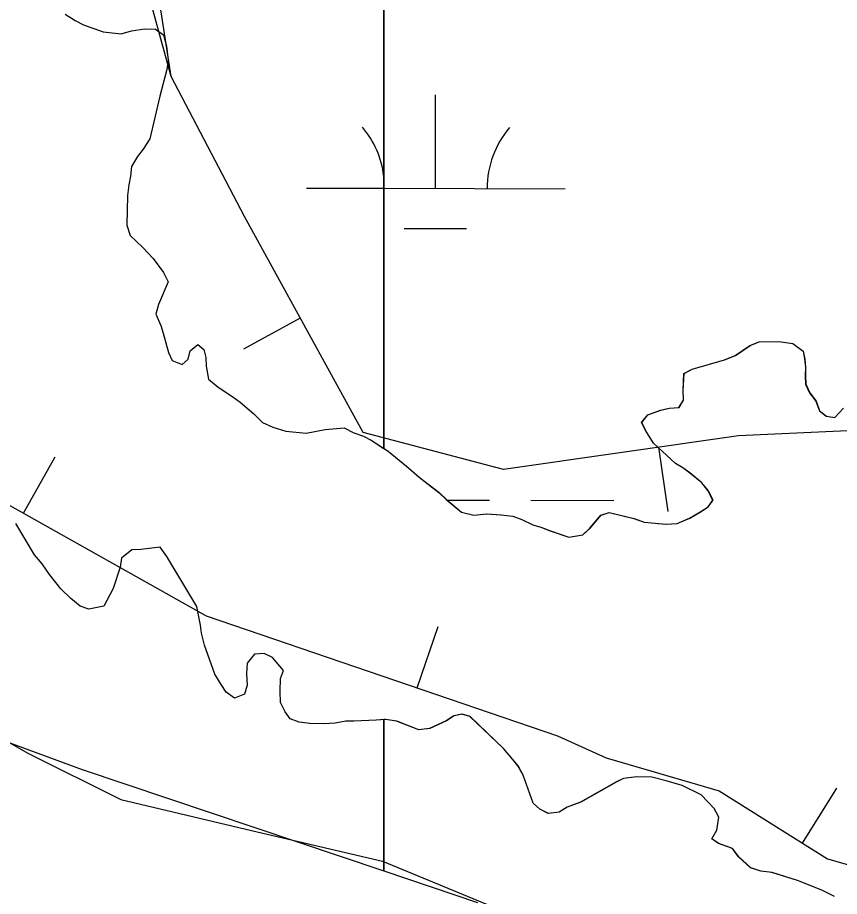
# Model space of a CAD drawing. Extents: x 3161514 to 3199414, y 831166 to 856601.
# Drawn here: x 3196130.5 to 3196447.1, y 845981.9 to 846320.5 of the extents above; entities that cross this region are included whole.
import ezdxf

# ---------------------------------------------------------------- set-up
doc = ezdxf.new("R2010")
doc.units = 0
for name, color, linetype in [('V-BORW-LINE', 7, 'Continuous'), ('V-SITE-VEGE', 7, 'Continuous'), ('V-TOPO-SHOR', 7, 'Continuous'), ('V-WETL-SWMP', 7, 'Continuous')]:
    doc.layers.add(name, color=color, linetype=linetype)

msp = doc.modelspace()

# ---------------------------------------------------------------- linework, layer by layer
at = {"layer": 'V-BORW-LINE'}
for p, q in [((3196239.38, 846204.75), (3196217.46, 846192.73)), ((3196377.39, 846154.96), (3196380.94, 846130.22)), ((3196132.77, 846129.5), (3196145, 846151.3)), ((3196284.43, 846062.23), (3196292.52, 846085.89)), ((3196432.88, 846002.41), (3196446.16, 846023.58))]:
    msp.add_line(p, q, dxfattribs=at)
for points in [[(3196636.63, 846104.92), (3196571.29, 846148.98), (3196520.32, 846164.55), (3196408.25, 846159.39), (3196317.64, 846146.4), (3196263.59, 846160.6), (3196217.91, 846243.89), (3196189.6, 846297.87), (3196175.54, 846349.41), (3196232.28, 846375.29), (3196270.77, 846407.3), (3196340.75, 846410.63), (3196456.48, 846385.32), (3196627.46, 846305.12)], [(3196636.63, 846104.92), (3196571.29, 846148.98), (3196520.32, 846164.55), (3196408.25, 846159.39), (3196317.64, 846146.4), (3196263.59, 846160.6), (3196217.91, 846243.89), (3196189.6, 846297.87), (3196182.08, 846346.95), (3196232.28, 846375.29), (3196270.77, 846407.3), (3196340.75, 846410.63), (3196456.48, 846385.32), (3196627.46, 846305.12)], [(3196094.2, 846151.15), (3196203.1, 846090.03), (3196338.53, 846043.73), (3196357.2, 846035.3)], [(3196357.2, 846035.3), (3196400.8, 846022.53), (3196442.55, 845996.34), (3196492.58, 845982.09), (3196552.98, 845964.77), (3196684.19, 845889.82), (3196747.92, 845857.48), (3196794.41, 845839.89), (3196893.25, 845771.67), (3196982.92, 845743.77), (3197108.45, 845716.49), (3197123.35, 845717.03)]]:
    msp.add_lwpolyline(points, dxfattribs=at)
at = {"layer": 'V-SITE-VEGE'}
for p, q in [((3196148.77, 846321.81), (3196152.62, 846319.45)), ((3196152.62, 846319.45), (3196155.88, 846317.72)), ((3196155.88, 846317.72), (3196163.43, 846315.07)), ((3196163.43, 846315.07), (3196170.42, 846314.28)), ((3196170.42, 846314.28), (3196174.36, 846315.42)), ((3196174.36, 846315.42), (3196179.32, 846316.13)), ((3196179.32, 846316.13), (3196183.64, 846316.02)), ((3196183.64, 846316.02), (3196186.68, 846313.89)), ((3196186.68, 846313.89), (3196187.81, 846309.54)), ((3196187.81, 846309.54), (3196188.5, 846304.17)), ((3196188.5, 846304.17), (3196188, 846300.47)), ((3196188, 846300.47), (3196185.28, 846290.24)), ((3196185.28, 846290.24), (3196181.39, 846273.86)), ((3196181.39, 846273.86), (3196178.82, 846269.8)), ((3196178.82, 846269.8), (3196176.69, 846266.97)), ((3196176.69, 846266.97), (3196174.33, 846263.11)), ((3196174.33, 846263.11), (3196174.04, 846259.41)), ((3196174.04, 846259.41), (3196173.34, 846256.13)), ((3196173.34, 846256.13), (3196172.83, 846252.03)), ((3196172.83, 846252.03), (3196172.55, 846240.5)), ((3196172.55, 846240.5), (3196173.9, 846236.56)), ((3196173.9, 846236.56), (3196178.73, 846231.91)), ((3196178.73, 846231.91), (3196182.75, 846227.7)), ((3196182.75, 846227.7), (3196186.74, 846222.24)), ((3196186.74, 846222.24), (3196188.5, 846218.7)), ((3196188.5, 846218.7), (3196184.79, 846209.94)), ((3196184.79, 846209.94), (3196183.68, 846206.26)), ((3196183.68, 846206.26), (3196185.63, 846201.88)), ((3196185.63, 846201.88), (3196186.59, 846198.98)), ((3196186.59, 846198.98), (3196188.68, 846191.52)), ((3196196.93, 846192.14), (3196199.87, 846194.54)), ((3196199.87, 846194.54), (3196202.29, 846192.63)), ((3196406.94, 846190.38), (3196412.6, 846194.16)), ((3196412.6, 846194.16), (3196416.13, 846195.52)), ((3196416.13, 846195.52), (3196423.75, 846195.74)), ((3196423.75, 846195.74), (3196429.09, 846195)), ((3196429.09, 846195), (3196433.14, 846192.02)), ((3196188.68, 846191.52), (3196190.04, 846188.39)), ((3196196.23, 846188.86), (3196196.93, 846192.14)), ((3196202.29, 846192.63), (3196203.04, 846189.52)), ((3196402.78, 846188.63), (3196406.94, 846190.38)), ((3196433.14, 846192.02), (3196433.68, 846188.92)), ((3196190.04, 846188.39), (3196193.92, 846186.86)), ((3196193.92, 846186.86), (3196196.23, 846188.86)), ((3196203.04, 846189.52), (3196203.17, 846186.22)), ((3196203.17, 846186.22), (3196204.08, 846181.26)), ((3196390.34, 846185.02), (3196402.78, 846188.63)), ((3196433.68, 846188.92), (3196434.02, 846185.82)), ((3196386.85, 846176.86), (3196387.21, 846183.44)), ((3196387.21, 846183.44), (3196390.34, 846185.02)), ((3196434.02, 846185.82), (3196433.94, 846182.53)), ((3196204.08, 846181.26), (3196207.71, 846178.08)), ((3196433.94, 846182.53), (3196434.07, 846179.23)), ((3196207.71, 846178.08), (3196213.39, 846174.44)), ((3196386.97, 846173.15), (3196386.85, 846176.86)), ((3196434.07, 846179.23), (3196435.63, 846175.9)), ((3196213.39, 846174.44), (3196216.22, 846172.32)), ((3196385.25, 846170.31), (3196386.97, 846173.15)), ((3196435.63, 846175.9), (3196438.03, 846172.75)), ((3196438.03, 846172.75), (3196439.38, 846169.01)), ((3196216.22, 846172.32), (3196221.47, 846167.87)), ((3196373.24, 846167.51), (3196378.22, 846169.24)), ((3196378.22, 846169.24), (3196381.54, 846169.99)), ((3196381.54, 846169.99), (3196385.25, 846170.31)), ((3196445.29, 846166.39), (3196448.67, 846170.02)), ((3196221.47, 846167.87), (3196224.89, 846164.49)), ((3196370.9, 846164.48), (3196373.24, 846167.51)), ((3196439.38, 846169.01), (3196442.01, 846166.89)), ((3196442.01, 846166.89), (3196445.29, 846166.39)), ((3196224.89, 846164.49), (3196228.76, 846162.75)), ((3196228.76, 846162.75), (3196233.87, 846161.18)), ((3196248.92, 846161.85), (3196256.35, 846162.5)), ((3196256.35, 846162.5), (3196260.01, 846160.55)), ((3196372.47, 846161.35), (3196370.9, 846164.48)), ((3196233.87, 846161.18), (3196241.68, 846160.38)), ((3196241.68, 846160.38), (3196248.92, 846161.85)), ((3196260.01, 846160.55), (3196263.69, 846159.23)), ((3196263.69, 846159.23), (3196266.74, 846157.72)), ((3196375.45, 846156.54), (3196372.47, 846161.35)), ((3196266.74, 846157.72), (3196273.23, 846153.44)), ((3196383.91, 846148.72), (3196375.45, 846156.54)), ((3196273.23, 846153.44), (3196280.29, 846147.71)), ((3196280.29, 846147.71), (3196285.14, 846143.47)), ((3196386.75, 846147), (3196383.91, 846148.72)), ((3196389.38, 846145.09), (3196386.75, 846147)), ((3196285.14, 846143.47), (3196292.82, 846137.52)), ((3196394.03, 846141.27), (3196389.38, 846145.09)), ((3196396.42, 846138.33), (3196394.03, 846141.27)), ((3196292.82, 846137.52), (3196295.64, 846134.78)), ((3196398.39, 846134.57), (3196396.42, 846138.33)), ((3196295.64, 846134.78), (3196301.49, 846129.9)), ((3196396.48, 846131.94), (3196398.39, 846134.57)), ((3196301.49, 846129.9), (3196306.2, 846128.76)), ((3196306.2, 846128.76), (3196311.15, 846129.26)), ((3196311.15, 846129.26), (3196316.71, 846128.92)), ((3196316.71, 846128.92), (3196321.23, 846128.4)), ((3196350.98, 846123.77), (3196355.21, 846128.81)), ((3196355.21, 846128.81), (3196358.33, 846129.77)), ((3196358.33, 846129.77), (3196367.95, 846127.48)), ((3196389.37, 846127.58), (3196393.76, 846130.15)), ((3196393.76, 846130.15), (3196396.48, 846131.94)), ((3196136.96, 846113.47), (3196129.84, 846125.59)), ((3196321.23, 846128.4), (3196324.7, 846127.08)), ((3196324.7, 846127.08), (3196328.97, 846125.12)), ((3196367.95, 846127.48), (3196371.83, 846126.15)), ((3196371.83, 846126.15), (3196380.26, 846125.33)), ((3196380.26, 846125.33), (3196384.59, 846125.64)), ((3196384.59, 846125.64), (3196389.37, 846127.58)), ((3196328.97, 846125.12), (3196332.04, 846124.23)), ((3196332.04, 846124.23), (3196335.71, 846122.7)), ((3196335.71, 846122.7), (3196342.86, 846120.26)), ((3196348.23, 846121.16), (3196350.98, 846123.77)), ((3196342.86, 846120.26), (3196348.23, 846121.16)), ((3196174.49, 846115.45), (3196170.5, 846112.25)), ((3196178, 846115.57), (3196174.49, 846115.45)), ((3196185.43, 846116.43), (3196178, 846115.57)), ((3196188.02, 846112.86), (3196185.43, 846116.43)), ((3196139.97, 846110.1), (3196136.96, 846113.47)), ((3196170.5, 846112.25), (3196170, 846108.76)), ((3196199.5, 846093.64), (3196188.02, 846112.86)), ((3196142.75, 846105.92), (3196139.97, 846110.1)), ((3196170, 846108.76), (3196167.33, 846100.59)), ((3196147.15, 846100.46), (3196142.75, 846105.92)), ((3196150.97, 846096.66), (3196147.15, 846100.46)), ((3196167.33, 846100.59), (3196163.67, 846093.68)), ((3196154.61, 846093.69), (3196150.97, 846096.66)), ((3196157.88, 846092.58), (3196154.61, 846093.69)), ((3196163.67, 846093.68), (3196157.88, 846092.58)), ((3196200.98, 846086.39), (3196199.5, 846093.64)), ((3196201.31, 846083.3), (3196200.98, 846086.39)), ((3196202.44, 846078.74), (3196201.31, 846083.3)), ((3196206.49, 846067.52), (3196202.44, 846078.74)), ((3196221.71, 846075.19), (3196218.95, 846071.75)), ((3196225.43, 846075.51), (3196221.71, 846075.19)), ((3196228.69, 846073.99), (3196225.43, 846075.51)), ((3196218.95, 846071.75), (3196218.65, 846067.64)), ((3196232.89, 846068.95), (3196228.69, 846073.99)), ((3196218.65, 846067.64), (3196218.96, 846063.31)), ((3196231.79, 846065.88), (3196232.89, 846068.95)), ((3196208.87, 846063.55), (3196206.49, 846067.52)), ((3196231.67, 846060.94), (3196231.79, 846065.88)), ((3196087.29, 846063.65), (3196134.7, 846036.97)), ((3196210.86, 846060.62), (3196208.87, 846063.55)), ((3196218.96, 846063.31), (3196217.84, 846059.83)), ((3196231.77, 846056.62), (3196231.67, 846060.94)), ((3196214.1, 846058.28), (3196210.86, 846060.62)), ((3196217.84, 846059.83), (3196214.1, 846058.28)), ((3196233.54, 846053.07), (3196231.77, 846056.62)), ((3196235.53, 846050.35), (3196233.54, 846053.07)), ((3196298.58, 846051.51), (3196295.64, 846049.52)), ((3196301.68, 846052.05), (3196298.58, 846051.51)), ((3196304.75, 846051.16), (3196301.68, 846052.05)), ((3196317.63, 846038.9), (3196304.75, 846051.16)), ((3196239, 846049.03), (3196235.53, 846050.35)), ((3196243.1, 846048.52), (3196239, 846049.03)), ((3196248.46, 846048.39), (3196243.1, 846048.52)), ((3196252.79, 846048.7), (3196248.46, 846048.39)), ((3196256.93, 846049.42), (3196252.79, 846048.7)), ((3196260.01, 846049.35), (3196256.93, 846049.42)), ((3196268.67, 846049.76), (3196260.01, 846049.35)), ((3196272.18, 846050.08), (3196268.67, 846049.76)), ((3196276.49, 846049.36), (3196272.18, 846050.08)), ((3196285.06, 846046.07), (3196276.49, 846049.36)), ((3196295.64, 846049.52), (3196289.19, 846046.59)), ((3196289.19, 846046.59), (3196285.06, 846046.07)), ((3196321.24, 846034.7), (3196317.63, 846038.9)), ((3196134.7, 846036.97), (3196170.26, 846019.18)), ((3196323.23, 846032.17), (3196321.24, 846034.7)), ((3196325.21, 846028.63), (3196323.23, 846032.17)), ((3196329.07, 846017.82), (3196325.21, 846028.63)), ((3196363.89, 846027.29), (3196360.98, 846025.91)), ((3196369.06, 846027.98), (3196363.89, 846027.29)), ((3196374.82, 846027.84), (3196369.06, 846027.98)), ((3196380.35, 846026.48), (3196374.82, 846027.84)), ((3196360.98, 846025.91), (3196347.41, 846018.21)), ((3196386.48, 846024.68), (3196380.35, 846026.48)), ((3196393.81, 846021.01), (3196386.48, 846024.68)), ((3196398.83, 846015.74), (3196393.81, 846021.01)), ((3196170.26, 846019.18), (3196220.64, 846007.32)), ((3196331.69, 846015.49), (3196329.07, 846017.82)), ((3196347.41, 846018.21), (3196342.21, 846016.27)), ((3196334.94, 846013.77), (3196331.69, 846015.49)), ((3196339.07, 846014.29), (3196334.94, 846013.77)), ((3196342.21, 846016.27), (3196339.07, 846014.29)), ((3196400.6, 846012.4), (3196398.83, 846015.74)), ((3196399.87, 846007.47), (3196400.6, 846012.4)), ((3196220.64, 846007.32), (3196271.02, 845995.46)), ((3196397.93, 846004.02), (3196399.87, 846007.47)), ((3196400.57, 846002.31), (3196397.93, 846004.02)), ((3196405.87, 846000.33), (3196400.57, 846002.31)), ((3196408.27, 845997.18), (3196405.87, 846000.33)), ((3196412.9, 845992.95), (3196408.27, 845997.18)), ((3196271.02, 845995.46), (3196321.4, 845974.7)), ((3196416.79, 845991.62), (3196412.9, 845992.95)), ((3196421.1, 845991.11), (3196416.79, 845991.62)), ((3196430.91, 845987.99), (3196421.1, 845991.11)), ((3196440.29, 845984.26), (3196430.91, 845987.99)), ((3196445.18, 845981.88), (3196440.29, 845984.26))]:
    msp.add_line(p, q, dxfattribs=at)
at = {"layer": 'V-TOPO-SHOR'}
for points in [[(3196148.77, 846321.81), (3196152.62, 846319.45), (3196155.88, 846317.72), (3196163.43, 846315.07), (3196170.42, 846314.28), (3196174.36, 846315.42), (3196179.32, 846316.13), (3196183.64, 846316.02), (3196186.68, 846313.89), (3196187.81, 846309.54), (3196188.5, 846304.17), (3196188, 846300.47), (3196185.28, 846290.24), (3196181.39, 846273.86), (3196178.82, 846269.8), (3196176.69, 846266.97), (3196174.33, 846263.11), (3196174.04, 846259.41), (3196173.34, 846256.13), (3196172.83, 846252.03), (3196172.56, 846240.5), (3196173.9, 846236.56), (3196178.73, 846231.91), (3196182.75, 846227.7), (3196186.74, 846222.24), (3196188.5, 846218.7), (3196184.79, 846209.94), (3196183.68, 846206.26), (3196185.63, 846201.88), (3196186.59, 846198.98), (3196188.68, 846191.52), (3196190.04, 846188.39), (3196193.92, 846186.86), (3196196.23, 846188.86), (3196196.93, 846192.14), (3196199.87, 846194.54), (3196202.29, 846192.63), (3196203.04, 846189.52), (3196203.17, 846186.22), (3196204.08, 846181.26), (3196207.71, 846178.08), (3196213.39, 846174.44), (3196216.22, 846172.32), (3196221.47, 846167.87), (3196224.89, 846164.49), (3196228.76, 846162.75)], [(3196228.76, 846162.75), (3196233.87, 846161.18), (3196241.68, 846160.38), (3196248.92, 846161.85), (3196256.35, 846162.5), (3196260.01, 846160.55), (3196263.69, 846159.23), (3196266.74, 846157.72), (3196273.23, 846153.44), (3196280.29, 846147.71), (3196285.14, 846143.47), (3196292.82, 846137.52), (3196295.64, 846134.78), (3196301.49, 846129.9), (3196306.2, 846128.76), (3196311.15, 846129.26), (3196316.71, 846128.92), (3196321.23, 846128.4), (3196324.7, 846127.08), (3196328.97, 846125.12), (3196332.04, 846124.23), (3196335.71, 846122.7), (3196342.86, 846120.26), (3196348.23, 846121.16), (3196350.98, 846123.77), (3196355.21, 846128.82), (3196358.33, 846129.77), (3196367.95, 846127.48), (3196371.83, 846126.15), (3196380.25, 846125.33), (3196384.59, 846125.64), (3196389.37, 846127.58), (3196393.76, 846130.15), (3196396.48, 846131.94), (3196398.39, 846134.57), (3196396.42, 846138.33), (3196394.03, 846141.27), (3196389.38, 846145.09), (3196386.75, 846147), (3196383.91, 846148.72), (3196375.45, 846156.54), (3196372.47, 846161.35), (3196370.9, 846164.48), (3196373.24, 846167.51), (3196378.22, 846169.24), (3196381.54, 846169.99), (3196385.25, 846170.31), (3196386.97, 846173.15), (3196386.85, 846176.86), (3196387.21, 846183.44), (3196390.34, 846185.02), (3196402.78, 846188.63), (3196406.95, 846190.38), (3196412.6, 846194.16), (3196416.13, 846195.52), (3196423.75, 846195.74), (3196429.09, 846195), (3196433.14, 846192.02), (3196433.68, 846188.92), (3196434.02, 846185.82), (3196433.94, 846182.53), (3196434.07, 846179.23), (3196435.63, 846175.9), (3196438.03, 846172.75), (3196439.38, 846169.01), (3196442.01, 846166.89), (3196445.29, 846166.39), (3196448.67, 846170.02)], [(3196174.49, 846115.45), (3196170.5, 846112.25), (3196170, 846108.76), (3196167.34, 846100.59), (3196163.67, 846093.68), (3196157.88, 846092.58), (3196154.61, 846093.69), (3196150.97, 846096.66), (3196147.15, 846100.46), (3196142.75, 846105.92), (3196139.97, 846110.1), (3196136.96, 846113.47), (3196129.84, 846125.59)], [(3196445.18, 845981.88), (3196440.29, 845984.26), (3196430.91, 845987.99), (3196421.1, 845991.11), (3196416.79, 845991.62), (3196412.9, 845992.95), (3196408.27, 845997.18), (3196405.87, 846000.33), (3196400.57, 846002.31), (3196397.93, 846004.02), (3196399.87, 846007.47), (3196400.6, 846012.4), (3196398.83, 846015.73), (3196393.81, 846021.01), (3196386.48, 846024.68), (3196380.35, 846026.48), (3196374.82, 846027.84), (3196369.06, 846027.98), (3196363.89, 846027.29), (3196360.98, 846025.91), (3196347.41, 846018.21), (3196342.21, 846016.27), (3196339.07, 846014.29), (3196334.94, 846013.77), (3196331.69, 846015.5), (3196329.07, 846017.82), (3196325.21, 846028.63), (3196323.23, 846032.17), (3196321.24, 846034.7), (3196317.63, 846038.9), (3196304.75, 846051.16), (3196301.68, 846052.05), (3196298.58, 846051.51), (3196295.64, 846049.52), (3196289.19, 846046.59), (3196285.06, 846046.07), (3196276.49, 846049.36), (3196272.18, 846050.08), (3196268.67, 846049.76), (3196260.01, 846049.35), (3196256.93, 846049.42), (3196252.79, 846048.7), (3196248.46, 846048.39), (3196243.1, 846048.52), (3196239, 846049.03), (3196235.53, 846050.35), (3196233.54, 846053.07), (3196231.77, 846056.62), (3196231.67, 846060.94), (3196231.79, 846065.88), (3196232.89, 846068.95), (3196228.69, 846073.99), (3196225.43, 846075.51), (3196221.71, 846075.19), (3196218.95, 846071.75), (3196218.65, 846067.64), (3196218.96, 846063.31), (3196217.84, 846059.83), (3196214.1, 846058.28), (3196210.86, 846060.62), (3196208.87, 846063.55), (3196206.49, 846067.52), (3196202.44, 846078.74), (3196201.31, 846083.3), (3196200.98, 846086.39), (3196199.5, 846093.64), (3196188.02, 846112.86), (3196185.43, 846116.43), (3196178, 846115.57), (3196174.49, 846115.45)]]:
    msp.add_lwpolyline(points, dxfattribs=at)
at = {"layer": 'V-WETL-SWMP'}
for p, q in [((3196271.62, 846428.52), (3196271.62, 846154.53)), ((3196291.43, 846254.71), (3196291.53, 846290.71)), ((3196241.81, 846254.84), (3196271.57, 846254.76)), ((3196271.62, 846254.76), (3196341.43, 846254.57)), ((3196279.39, 846239.31), (3196303.39, 846239.24)), ((3196407, 846190.38), (3196412.65, 846194.16)), ((3196412.65, 846194.16), (3196416.18, 846195.52)), ((3196416.18, 846195.52), (3196423.81, 846195.75)), ((3196423.81, 846195.75), (3196429.14, 846195)), ((3196429.14, 846195), (3196433.19, 846192.02)), ((3196402.84, 846188.63), (3196407, 846190.38)), ((3196433.19, 846192.02), (3196433.73, 846188.92)), ((3196390.39, 846185.02), (3196402.84, 846188.63)), ((3196433.73, 846188.92), (3196434.07, 846185.82)), ((3196386.9, 846176.86), (3196387.27, 846183.44)), ((3196387.27, 846183.44), (3196390.39, 846185.02)), ((3196434.07, 846185.82), (3196433.99, 846182.53)), ((3196433.99, 846182.53), (3196434.12, 846179.23)), ((3196387.02, 846173.15), (3196386.9, 846176.86)), ((3196434.12, 846179.23), (3196435.68, 846175.9)), ((3196385.3, 846170.31), (3196387.02, 846173.15)), ((3196435.68, 846175.9), (3196438.08, 846172.75)), ((3196438.08, 846172.75), (3196439.43, 846169.01)), ((3196373.29, 846167.51), (3196378.28, 846169.24)), ((3196378.28, 846169.24), (3196381.59, 846169.99)), ((3196381.59, 846169.99), (3196385.3, 846170.31)), ((3196445.34, 846166.4), (3196448.72, 846170.02)), ((3196370.95, 846164.48), (3196373.29, 846167.51)), ((3196439.43, 846169.01), (3196442.06, 846166.89)), ((3196442.06, 846166.89), (3196445.34, 846166.4)), ((3196372.52, 846161.35), (3196370.95, 846164.48)), ((3196375.5, 846156.54), (3196372.52, 846161.35)), ((3196383.96, 846148.72), (3196375.5, 846156.54)), ((3196271.62, 846154.53), (3196273.28, 846153.44)), ((3196273.28, 846153.44), (3196280.35, 846147.71)), ((3196280.35, 846147.71), (3196285.19, 846143.48)), ((3196386.8, 846147), (3196383.96, 846148.72)), ((3196389.43, 846145.09), (3196386.8, 846147)), ((3196285.19, 846143.48), (3196292.87, 846137.52)), ((3196394.08, 846141.27), (3196389.43, 846145.09)), ((3196396.48, 846138.33), (3196394.08, 846141.27)), ((3196292.87, 846137.52), (3196295.69, 846134.78)), ((3196398.45, 846134.57), (3196396.48, 846138.33)), ((3196295.69, 846134.78), (3196301.55, 846129.9)), ((3196295.88, 846134.62), (3196312.25, 846134.58)), ((3196328.25, 846134.53), (3196360.25, 846134.45)), ((3196396.53, 846131.94), (3196398.45, 846134.57)), ((3196301.55, 846129.9), (3196306.25, 846128.76)), ((3196306.25, 846128.76), (3196311.21, 846129.26)), ((3196311.21, 846129.26), (3196316.76, 846128.92)), ((3196316.76, 846128.92), (3196321.28, 846128.4)), ((3196351.03, 846123.77), (3196355.27, 846128.82)), ((3196355.27, 846128.82), (3196358.38, 846129.77)), ((3196358.38, 846129.77), (3196368, 846127.48)), ((3196389.42, 846127.58), (3196393.81, 846130.15)), ((3196393.81, 846130.15), (3196396.53, 846131.94)), ((3196321.28, 846128.4), (3196324.75, 846127.08)), ((3196324.75, 846127.08), (3196329.02, 846125.12)), ((3196368, 846127.48), (3196371.88, 846126.15)), ((3196371.88, 846126.15), (3196380.31, 846125.33)), ((3196380.31, 846125.33), (3196384.64, 846125.64)), ((3196384.64, 846125.64), (3196389.42, 846127.58)), ((3196329.02, 846125.12), (3196332.09, 846124.23)), ((3196332.09, 846124.23), (3196335.76, 846122.7)), ((3196335.76, 846122.7), (3196342.91, 846120.26)), ((3196348.29, 846121.16), (3196351.03, 846123.77)), ((3196342.91, 846120.26), (3196348.29, 846121.16)), ((3196298.63, 846051.51), (3196295.7, 846049.52)), ((3196301.73, 846052.05), (3196298.63, 846051.51)), ((3196304.8, 846051.16), (3196301.73, 846052.05)), ((3196317.68, 846038.9), (3196304.8, 846051.16)), ((3196271.62, 846050.03), (3196271.6, 845991.7)), ((3196272.24, 846050.08), (3196271.62, 846050.03)), ((3196276.54, 846049.36), (3196272.24, 846050.08)), ((3196285.11, 846046.07), (3196276.54, 846049.36)), ((3196295.7, 846049.52), (3196289.24, 846046.59)), ((3196289.24, 846046.59), (3196285.11, 846046.07)), ((3196321.29, 846034.7), (3196317.68, 846038.9)), ((3196323.29, 846032.18), (3196321.29, 846034.7)), ((3196325.26, 846028.63), (3196323.29, 846032.18)), ((3196329.12, 846017.83), (3196325.26, 846028.63)), ((3196363.95, 846027.29), (3196361.03, 846025.91)), ((3196369.11, 846027.98), (3196363.95, 846027.29)), ((3196374.87, 846027.85), (3196369.11, 846027.98)), ((3196380.4, 846026.48), (3196374.87, 846027.85)), ((3196361.03, 846025.91), (3196347.46, 846018.21)), ((3196386.54, 846024.68), (3196380.4, 846026.48)), ((3196393.86, 846021.01), (3196386.54, 846024.68)), ((3196398.88, 846015.74), (3196393.86, 846021.01)), ((3196331.74, 846015.5), (3196329.12, 846017.83)), ((3196347.46, 846018.21), (3196342.26, 846016.27)), ((3196335, 846013.77), (3196331.74, 846015.5)), ((3196339.13, 846014.29), (3196335, 846013.77)), ((3196342.26, 846016.27), (3196339.13, 846014.29)), ((3196400.66, 846012.4), (3196398.88, 846015.74)), ((3196399.92, 846007.47), (3196400.66, 846012.4)), ((3196397.98, 846004.02), (3196399.92, 846007.47)), ((3196400.62, 846002.31), (3196397.98, 846004.02)), ((3196405.93, 846000.33), (3196400.62, 846002.31)), ((3196408.32, 845997.18), (3196405.93, 846000.33)), ((3196412.96, 845992.95), (3196408.32, 845997.18)), ((3196271.6, 845991.7), (3196307.67, 845979.56)), ((3196416.84, 845991.62), (3196412.96, 845992.95)), ((3196421.15, 845991.11), (3196416.84, 845991.62)), ((3196430.96, 845987.99), (3196421.15, 845991.11)), ((3196440.34, 845984.26), (3196430.96, 845987.99)), ((3196445.23, 845981.88), (3196440.34, 845984.26))]:
    msp.add_line(p, q, dxfattribs=at)
for points in [[(3196148.77, 846321.8), (3196152.62, 846319.45), (3196155.88, 846317.72), (3196163.43, 846315.07), (3196170.42, 846314.28), (3196174.36, 846315.42), (3196179.32, 846316.13), (3196183.64, 846316.02), (3196186.68, 846313.89), (3196187.81, 846309.54), (3196188.5, 846304.17), (3196188, 846300.47), (3196185.28, 846290.24), (3196181.39, 846273.86), (3196178.82, 846269.8), (3196176.69, 846266.97), (3196174.33, 846263.11), (3196174.04, 846259.42), (3196173.34, 846256.14), (3196172.83, 846252.03), (3196172.56, 846240.5), (3196173.9, 846236.56), (3196178.73, 846231.91), (3196182.75, 846227.7), (3196186.74, 846222.25), (3196188.51, 846218.7), (3196184.79, 846209.94), (3196183.68, 846206.26), (3196185.63, 846201.88), (3196186.59, 846198.98), (3196188.68, 846191.51), (3196190.04, 846188.39), (3196193.92, 846186.86), (3196196.23, 846188.86), (3196196.93, 846192.14), (3196199.87, 846194.54), (3196202.29, 846192.63), (3196203.04, 846189.52), (3196203.17, 846186.22), (3196204.08, 846181.26), (3196207.71, 846178.08), (3196213.39, 846174.44), (3196216.22, 846172.32), (3196221.47, 846167.87), (3196224.89, 846164.49), (3196228.76, 846162.75), (3196233.87, 846161.18), (3196241.68, 846160.38), (3196248.92, 846161.85), (3196256.35, 846162.5), (3196260.01, 846160.55), (3196263.69, 846159.23), (3196266.74, 846157.72), (3196271.57, 846154.53), (3196271.57, 846428.52)], [(3196049.71, 846069.68), (3196155.3, 846030.81), (3196271.57, 845991.7), (3196271.57, 846050.03), (3196268.67, 846049.76), (3196260.01, 846049.35), (3196256.93, 846049.42), (3196252.79, 846048.7), (3196248.46, 846048.39), (3196243.1, 846048.52), (3196239, 846049.03), (3196235.53, 846050.35), (3196233.54, 846053.07), (3196231.77, 846056.62), (3196231.67, 846060.94), (3196231.79, 846065.88), (3196232.89, 846068.95), (3196228.69, 846073.99), (3196225.43, 846075.51), (3196221.71, 846075.19), (3196218.95, 846071.75), (3196218.65, 846067.64), (3196218.95, 846063.31), (3196217.84, 846059.83), (3196214.1, 846058.28), (3196210.86, 846060.62), (3196208.87, 846063.55), (3196206.49, 846067.52), (3196202.44, 846078.74), (3196201.31, 846083.3), (3196200.98, 846086.39), (3196199.5, 846093.64), (3196188.02, 846112.86), (3196185.43, 846116.42), (3196177.99, 846115.57), (3196174.49, 846115.45), (3196170.5, 846112.25), (3196170, 846108.76), (3196167.34, 846100.59), (3196163.67, 846093.68), (3196157.88, 846092.58), (3196154.61, 846093.69), (3196150.97, 846096.66), (3196147.15, 846100.46), (3196142.75, 846105.92), (3196139.97, 846110.1), (3196136.96, 846113.47), (3196129.84, 846125.59)]]:
    msp.add_lwpolyline(points, dxfattribs=at)
for centre, start, end in [((3196236.56, 846255.33), 6.7434, 40.6135), ((3196346.67, 846255.03), 139.0699, 180.6136)]:
    msp.add_arc(centre, 35.25, start, end, dxfattribs=at)

doc.saveas('drawing.dxf')
